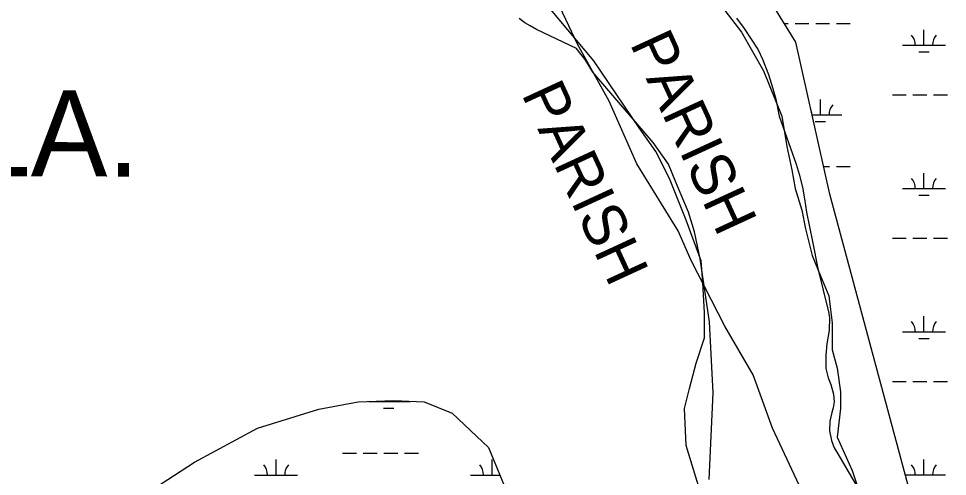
# Model space of a CAD drawing. Extents: x 3263578 to 3301413, y 764927 to 798602.
# Drawn here: x 3287650 to 3289808, y 791440 to 792503 of the extents above; entities that cross this region are included whole.
import ezdxf

# ---------------------------------------------------------------- set-up
doc = ezdxf.new("R2010")
doc.units = 0
for name, color, linetype in [('V-SITE-VEGE', 7, 'Continuous'), ('V-TOPO-BNDY', 7, 'Continuous'), ('V-TOPO-GNAM-IDEN', 7, 'Continuous'), ('V-TOPO-SHOR', 7, 'Continuous'), ('V-WETL-SWMP', 7, 'Continuous')]:
    doc.layers.add(name, color=color, linetype=linetype)

msp = doc.modelspace()

# ---------------------------------------------------------------- linework, layer by layer
at = {"layer": 'V-SITE-VEGE'}
for p, q in [((3288826.1, 792493.1), (3288813.1, 792503.1)), ((3288838.6, 792486.1), (3288826.1, 792493.1)), ((3289317.9, 792504.4), (3289335.9, 792480.1)), ((3288853.5, 792478.1), (3288838.6, 792486.1)), ((3288946, 792433.8), (3288853.5, 792478.1)), ((3289335.9, 792480.1), (3289352.6, 792455.4)), ((3289352.6, 792455.4), (3289368.8, 792430.3)), ((3288954.3, 792423.9), (3288946, 792433.8)), ((3288966.2, 792408.2), (3288954.3, 792423.9)), ((3289368.8, 792430.3), (3289379, 792408.6)), ((3288974.7, 792394.1), (3288966.2, 792408.2)), ((3289379, 792408.6), (3289392.7, 792373.3)), ((3288984.7, 792379), (3288974.7, 792394.1)), ((3289124.8, 792215.3), (3288984.7, 792379)), ((3289392.7, 792373.3), (3289401.9, 792343.3)), ((3289401.9, 792343.3), (3289409.4, 792315.7)), ((3289409.4, 792315.7), (3289417.6, 792276.7)), ((3289417.6, 792276.7), (3289457.1, 792164.7)), ((3289160, 792164.7), (3289124.8, 792215.3)), ((3289178.8, 792119.2), (3289160, 792164.7)), ((3289457.1, 792164.7), (3289464.2, 792141.9)), ((3289464.2, 792141.9), (3289471.6, 792111.8)), ((3289206.6, 792053.3), (3289178.8, 792119.2)), ((3289471.6, 792111.8), (3289475.9, 792084.1)), ((3289475.9, 792084.1), (3289481, 792053.6)), ((3289220.8, 792008.1), (3289206.6, 792053.3)), ((3289481, 792053.6), (3289488, 792019.1)), ((3289488, 792019.1), (3289494.5, 791985.4)), ((3289234.1, 791944.8), (3289220.8, 792008.1)), ((3289494.5, 791985.4), (3289507, 791922.3)), ((3289255.1, 791798.8), (3289234.1, 791944.8)), ((3289507, 791922.3), (3289531.7, 791821.6)), ((3289531.7, 791821.6), (3289534.2, 791809.1)), ((3289264.1, 791633.8), (3289255.1, 791798.8)), ((3289534.2, 791809.1), (3289533.6, 791778.3)), ((3289533.6, 791778.3), (3289528.3, 791747.6)), ((3289528.3, 791747.6), (3289525.8, 791721.3)), ((3289525.8, 791721.3), (3289525.8, 791690)), ((3289525.8, 791690), (3289531.1, 791668.8)), ((3289531.1, 791668.8), (3289537.3, 791653.2)), ((3289537.3, 791653.2), (3289544, 791630.6)), ((3289254.8, 791432.4), (3289264.1, 791633.8)), ((3289544, 791630.6), (3289545.3, 791613)), ((3289545.3, 791613), (3289542.8, 791599.1)), ((3289539.5, 791588.5), (3289535.5, 791568.3)), ((3289542.8, 791599.1), (3289539.5, 791588.5)), ((3289535.5, 791568.3), (3289534.4, 791545.6)), ((3289534.4, 791545.6), (3289538.7, 791523.3)), ((3289538.7, 791523.3), (3289544.9, 791506.4)), ((3289544.9, 791506.4), (3289551.4, 791496.2)), ((3289551.4, 791496.2), (3289595.6, 791420.6))]:
    msp.add_line(p, q, dxfattribs=at)
at = {"layer": 'V-TOPO-BNDY'}
msp.add_lwpolyline([(3289463.6, 791419.7), (3289401.9, 791551.9), (3289356.8, 791675.9), (3289291.2, 791788.5), (3289213, 791940.9), (3289182.9, 792010.3), (3289086.4, 792165.9), (3289022.3, 792311.6), (3288948.8, 792443.6), (3288854, 792644.2)], dxfattribs=at)
at = {"layer": 'V-TOPO-SHOR'}
for points in [[(3289263.5, 791308.8), (3289201.1, 791511.7), (3289197.2, 791597.5), (3289209, 791644.3), (3289224.6, 791702.9), (3289244.1, 791761.4), (3289244.1, 791819.9), (3289240.2, 791890.1), (3289236.3, 791940.8), (3289201.2, 792034.5), (3289162.2, 792132), (3289131, 792194.4), (3289092, 792249), (3288986.6, 792405.1), (3288865.7, 792549.5)], [(3289291, 792522.1), (3289330, 792471.4), (3289380.7, 792381.7), (3289423.6, 792276.3), (3289435.3, 792206.1), (3289447, 792151.5), (3289454.8, 792108.6), (3289470.4, 792057.9), (3289478.2, 792014.9), (3289493.8, 791952.5), (3289513.3, 791905.7), (3289532.8, 791858.9), (3289536.7, 791827.7), (3289540.6, 791796.5), (3289540.6, 791734), (3289552.3, 791691.1), (3289560.1, 791636.5), (3289560.1, 791597.5), (3289552.3, 791531.2), (3289587.4, 791453.1), (3289638.1, 791301)]]:
    msp.add_lwpolyline(points, dxfattribs=at)
at = {"layer": 'V-WETL-SWMP'}
for p, q in [((3289455.9, 792448.5), (3289403.8, 792533.7)), ((3289429.4, 792491.8), (3289438.5, 792491.8)), ((3289454.5, 792491.8), (3289486.5, 792491.8)), ((3289502.5, 792491.8), (3289534.5, 792491.8)), ((3289550.5, 792491.8), (3289582.5, 792491.8)), ((3289753.8, 792441.1), (3289753.8, 792477.1)), ((3289534.8, 792095.6), (3289455.9, 792448.5)), ((3289703.8, 792441.1), (3289803.8, 792441.1)), ((3289741.8, 792425.7), (3289765.8, 792425.7)), ((3289680.4, 792325.7), (3289712.4, 792325.7)), ((3289728.4, 792325.7), (3289760.4, 792325.7)), ((3289776.4, 792325.7), (3289808.4, 792325.7)), ((3289513.3, 792279.2), (3289513.3, 792315.2)), ((3289493.7, 792279.2), (3289563.3, 792279.2)), ((3289501.3, 792263.8), (3289525.3, 792263.8)), ((3289520.6, 792159.2), (3289534.5, 792159.2)), ((3289550.5, 792159.2), (3289582.5, 792159.2)), ((3289753.8, 792108.4), (3289753.8, 792144.4)), ((3289703.8, 792108.4), (3289803.8, 792108.4)), ((3289793.4, 791137.3), (3289534.8, 792095.6)), ((3289741.8, 792093), (3289765.8, 792093)), ((3289680.4, 791993), (3289712.4, 791993)), ((3289728.4, 791993), (3289760.4, 791993)), ((3289776.4, 791993), (3289808.4, 791993)), ((3289753.8, 791775.8), (3289753.8, 791811.8)), ((3289703.8, 791775.7), (3289803.8, 791775.8)), ((3289741.8, 791760.3), (3289765.8, 791760.3)), ((3289680.4, 791660.3), (3289712.4, 791660.3)), ((3289728.4, 791660.3), (3289760.4, 791660.3)), ((3289776.4, 791660.3), (3289808.4, 791660.3)), ((3288464, 791613.8), (3288559.6, 791613.8)), ((3288509.6, 791613.8), (3288509.6, 791615.5)), ((3288497.6, 791598.4), (3288521.6, 791598.4)), ((3288248.2, 791443), (3288248.2, 791479)), ((3288402.8, 791493.7), (3288434.8, 791493.7)), ((3288450.8, 791493.7), (3288482.8, 791493.7)), ((3288498.8, 791493.7), (3288530.8, 791493.7)), ((3288546.8, 791493.7), (3288578.8, 791493.7)), ((3288750.1, 791443), (3288750.1, 791479)), ((3289753.9, 791443.1), (3289753.9, 791479.1)), ((3288198.2, 791443), (3288298.2, 791443)), ((3288700.1, 791443), (3288768, 791443)), ((3289710.9, 791443.1), (3289803.9, 791443.1))]:
    msp.add_line(p, q, dxfattribs=at)
msp.add_lwpolyline([(3287917, 791380.7), (3288058.5, 791472.9), (3288204.7, 791551.4), (3288347.8, 791596), (3288438.6, 791612.9), (3288521.7, 791615.9), (3288592.4, 791612.8), (3288657, 791586.7), (3288741.6, 791506.6), (3288809.3, 791343.5)], dxfattribs=at)
for centre, start, end in [((3289698.5, 792441.6), 359.2323, 40.776), ((3289809, 792441.6), 139.2323, 180.776), ((3289568.6, 792279.7), 139.2323, 180.776), ((3289458.1, 792279.7), 2.4177, 22.7765), ((3289698.6, 792108.9), 359.2323, 40.776), ((3289809.1, 792108.9), 139.2323, 180.776), ((3289698.6, 791776.2), 359.2323, 40.776), ((3289809.1, 791776.2), 139.2323, 180.776), ((3288454.4, 791614.3), 359.2323, 0.7636), ((3288564.8, 791614.3), 177.8961, 180.776), ((3288192.9, 791443.4), 359.2323, 40.776), ((3288303.4, 791443.4), 139.2323, 180.776), ((3288694.8, 791443.5), 359.2323, 40.776), ((3289698.6, 791443.5), 359.2323, 40.776), ((3289809.1, 791443.6), 139.2323, 180.776)]:
    msp.add_arc(centre, 35.2, start, end, dxfattribs=at)

# ---------------------------------------------------------------- texts
at = {"layer": 'V-TOPO-GNAM-IDEN'}
for s, height, rotation, p in [('PARISH', 100, 294.7344, (3289069.5, 792445.2)), ('PARISH', 100, 294.7344, (3288817.6, 792328.1)), ('LA.', 200, 359.9292, (3287529.1, 792136.7))]:
    msp.add_text(s, height=height, rotation=rotation, dxfattribs=at).set_placement(p)

doc.saveas('drawing.dxf')
